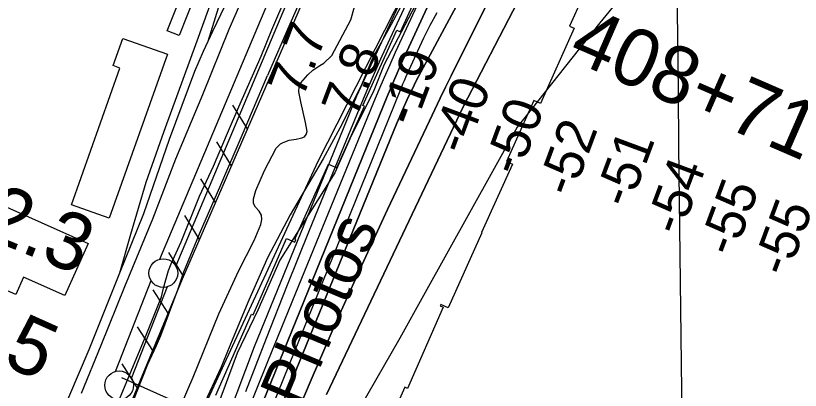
# Model space of a CAD drawing. Extents: x 3683613 to 3738215, y 469626 to 495384.
# Drawn here: x 3702435 to 3703802, y 485307 to 485960 of the extents above; entities that cross this region are included whole.
import ezdxf

# ---------------------------------------------------------------- set-up
doc = ezdxf.new("R2010")
doc.units = 0
for name, color, linetype in [('V-BLDG-OTLN', 7, 'Continuous'), ('V-FLOD-BASE', 7, 'Continuous'), ('V-GRID-MAJR', 7, 'Continuous'), ('V-LEVE-TOET', 7, 'Continuous'), ('V-RAIL-TRAK', 7, 'Continuous'), ('V-RIVR-EDGE', 7, 'Continuous'), ('V-RIVR-IDEN', 7, 'Continuous'), ('V-RIVR-RANG', 7, 'Continuous'), ('V-RRAP-FSHR', 7, 'Continuous'), ('V-RRAP-RVMT', 7, 'Continuous'), ('V-SITE-VEGE', 7, 'Continuous'), ('V-SURV-IDEN', 7, 'Continuous'), ('V-SURV-LINE', 7, 'Continuous'), ('V-TOPO-DPTH', 7, 'Continuous'), ('V-TOPO-MAJR', 7, 'Continuous'), ('V-TOPO-MINR', 7, 'Continuous'), ('V-TOPO-WATR', 7, 'Continuous')]:
    doc.layers.add(name, color=color, linetype=linetype)

msp = doc.modelspace()

# ---------------------------------------------------------------- linework, layer by layer
at = {"layer": 'V-BLDG-OTLN'}
for points in [[(3702759.481, 486027.224), (3702719.545, 485925.662), (3702698.995, 485933.743), (3702738.116, 486033.233), (3702720.272, 486040.249), (3702706.769, 486005.91000000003), (3702447.275, 486120.549), (3702475.911, 486184.637), (3702766.077, 486059.308), (3702754.381, 486029.229)], [(3702699.196, 485893.119), (3702597.67, 485607.189), (3702531.8680000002, 485630.55700000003), (3702616.5160000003, 485868.944), (3702604.627, 485873.16500000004), (3702621.507, 485920.70300000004)], [(3702561.13, 485562.895), (3702520.77, 485472.273), (3702448.66, 485504.384), (3702434.981, 485473.668), (3702360.844, 485506.688), (3702373.765, 485535.706), (3702243.153, 485593.875), (3702284.142, 485685.913), (3702305.23, 485676.52), (3702309.021, 485685.036), (3702318.565, 485680.784), (3702314.899, 485672.553)]]:
    msp.add_lwpolyline(points, close=True, dxfattribs=at)
at = {"layer": 'V-FLOD-BASE'}
for points in [[(3702880.862, 485935.629), (3702934.257, 486060.455), (3702992.668, 486190.679), (3703042.819, 486305.306), (3703094.531, 486417.7), (3703155.292, 486551), (3703210.745, 486664.992), (3703260.024, 486757.985), (3703305.217, 486844.542), (3703333.595, 486906.23600000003), (3703360.583, 486969.107), (3703378.9560000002, 487012.572)], [(3702453.383, 484915.172), (3702476.302, 484969.479), (3702510.702, 485049.531), (3702542.088, 485123.358), (3702577.366, 485200.608), (3702612.557, 485284.609), (3702663.5810000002, 485405.664), (3702688.62, 485470.125), (3702692.644, 485485.086), (3702696.394, 485499.481), (3702701.248, 485515.576), (3702705.594, 485527.449), (3702723.379, 485565.65400000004), (3702754.967, 485645.669), (3702779.318, 485698.02400000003), (3702803.89, 485755.166), (3702823.54, 485801.272), (3702862.333, 485889.539), (3702880.862, 485935.629)]]:
    msp.add_lwpolyline(points, dxfattribs=at)
at = {"layer": 'V-GRID-MAJR'}
msp.add_spline([(3703712.5700000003, 475224.829), (3703642.089, 481281.841), (3703571.5670000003, 487342.321), (3703501.045, 493402.81200000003), (3703501.005, 493406.26900000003)], degree=3, dxfattribs=at)
at = {"layer": 'V-LEVE-TOET'}
for points in [[(3703403.427, 487003.315), (3703357.36, 486895.281), (3703302.436, 486777.82800000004), (3703194.589, 486568.20300000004), (3703143.002, 486457.021), (3703079.36, 486310.809), (3702990.3850000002, 486122.014), (3702912.472, 485945.255), (3702873.489, 485856.18700000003)], [(3702549.54, 485301.88), (3702583.8910000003, 485385.588), (3702624.755, 485487.666), (3702673.561, 485606.163), (3702714.113, 485710.48600000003), (3702760.751, 485822.766), (3702806.8000000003, 485937.00800000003), (3702844.489, 486023.574), (3702876.166, 486096.84)], [(3702637.6410000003, 485282.94), (3702664.869, 485352.20900000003), (3702680.473, 485385.043), (3702687.842, 485402.58), (3702718.003, 485483.984), (3702727.7430000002, 485513.645), (3702755.295, 485579.54600000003), (3702792.15, 485665.256), (3702829.555, 485752.10000000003), (3702873.489, 485856.18700000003)]]:
    msp.add_lwpolyline(points, dxfattribs=at)
at = {"layer": 'V-RAIL-TRAK'}
for points in [[(3702616.526, 485511.693), (3702635.292, 485579.3), (3702662.4590000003, 485670.03), (3702693.578, 485758.85000000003), (3702750.75, 485916.212), (3702798.163, 486047.063), (3702838.595, 486153.686), (3702865.401, 486228.97500000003)], [(3702770.169, 485915.903), (3702788.407, 485974.232), (3702830.35, 486093.718), (3702878.756, 486224.30100000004)], [(3702317.43, 484801.052), (3702345.469, 484867.767), (3702395.998, 484983.51), (3702455.281, 485124.42100000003), (3702510.571, 485255.091), (3702562.93, 485378.016), (3702616.526, 485511.693), (3702657.849, 485615.478), (3702702.97, 485744.639), (3702746.847, 485863.597), (3702754.375, 485881.14), (3702762.151, 485898.577), (3702770.169, 485915.903), (3702778.429, 485933.114), (3702800.127, 485979.37700000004), (3702839.345, 486075.69800000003), (3702865.491, 486139.637), (3702891.755, 486194.76900000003)]]:
    msp.add_lwpolyline(points, dxfattribs=at)
at = {"layer": 'V-RIVR-EDGE'}
msp.add_lwpolyline([(3703546.4687173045, 486841.7522781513), (3703509.604086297, 486742.7895394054), (3703463.1521010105, 486651.05442702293), (3703433.024620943, 486606.10442617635), (3703409.521475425, 486569.5426181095), (3703390.199808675, 486524.5658975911), (3703372.0431616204, 486465.1784571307), (3703347.8521119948, 486393.1990787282), (3703309.2340137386, 486313.4511280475), (3703276.02327542, 486235.4907864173), (3703266.9531162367, 486209.09884247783), (3703228.3661909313, 486141.95767400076), (3703183.1222737, 486053.2212075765), (3703137.343348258, 485990.90043590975), (3703077.024557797, 485875.18654684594), (3703058.902052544, 485829.60653451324), (3703017.274917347, 485746.86439115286), (3702990.710779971, 485686.2970867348), (3702894.882384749, 485534.0510781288), (3702856.845311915, 485446.49744451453), (3702820.6403809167, 485371.5461398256), (3702784.9808491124, 485274.3814011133)], dxfattribs=at)
at = {"layer": 'V-RIVR-RANG'}
msp.add_line((3702619.1923000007, 485329.2175999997), (3703239.9929000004, 485051.7168999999), dxfattribs=at)
at = {"layer": 'V-RRAP-FSHR'}
for p, q in [((3702838.5810000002, 485762.651), (3702813.011, 485804.25200000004)), ((3702810.754, 485698.42), (3702785.184, 485740.021)), ((3702782.927, 485634.189), (3702757.3570000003, 485675.79000000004)), ((3702755.1, 485569.958), (3702729.5300000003, 485611.559)), ((3702727.273, 485505.726), (3702701.703, 485547.327)), ((3702700.395, 485441.093), (3702674.164, 485482.28)), ((3702673.596, 485376.42600000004), (3702647.366, 485417.613)), ((3702646.798, 485311.75800000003), (3702620.568, 485352.946))]:
    msp.add_line(p, q, dxfattribs=at)
for points in [[(3704536.622509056, 488644.96531449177), (3704333.727148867, 488313.5927701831), (3704136.2651326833, 488003.6709778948), (3703813.559724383, 487473.6772494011), (3703696.962988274, 487229.67852917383), (3703210.059179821, 486196.4973442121), (3702961.474987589, 485706.16313575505), (3702721.7094833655, 485188.1911672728), (3702457.5584431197, 484459.90598259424), (3702243.3990829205, 483934.4813421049), (3702035.9489707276, 483379.0248295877), (3701912.270250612, 482939.0263651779), (3701849.120170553, 482549.3083488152), (3701843.162538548, 482335.4131806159), (3701837.204906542, 482130.1912924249), (3701792.517546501, 481878.72146819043), (3701694.5924264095, 481579.9162199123), (3701501.3472422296, 480450.97055486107)], [(3703820.412, 487961.136), (3703567.316, 487378.27), (3703342.046, 486881.056), (3703066.453, 486288.634), (3702725.1180000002, 485500.753)], [(3702855.15, 485800.896), (3702725.1180000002, 485500.753), (3702529.241, 485028.081)]]:
    msp.add_lwpolyline(points, dxfattribs=at)
msp.add_spline([(3702725.1180000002, 485500.753), (3702409.615, 484739.411), (3702324.4560000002, 484538.518), (3702245.251, 484365.523), (3702154.146, 484208.173), (3701992.258, 483953.08400000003), (3701900.715, 483745.868), (3701852.687, 483518.297), (3701847.591, 483447.52400000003), (3701827.131, 483370.081), (3701808.207, 483296.082)], degree=3, dxfattribs=at)
at = {"layer": 'V-RRAP-RVMT'}
for p, q in [((3703105.381000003, 485932.18500000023), (3703158.311000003, 486050.2040000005)), ((3703446.6050000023, 486046.13300000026), (3703399.7570000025, 485941.9630000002)), ((3703407.6700000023, 485938.39100000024), (3703348.797000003, 485807.09700000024)), ((3703399.757000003, 485941.9630000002), (3703407.6700000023, 485938.39100000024)), ((3703039.7960000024, 485803.85800000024), (3703098.6740000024, 485935.1640000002)), ((3703098.6740000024, 485935.1640000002), (3703105.381000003, 485932.18500000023)), ((3702994.5000000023, 485694.83500000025), (3703042.7910000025, 485802.53600000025)), ((3703042.7910000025, 485802.53600000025), (3703039.7960000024, 485803.858)), ((3703337.5320000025, 485812.1970000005), (3703289.9210000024, 485705.84700000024)), ((3703348.797000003, 485807.09700000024), (3703337.5320000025, 485812.1970000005)), ((3703289.921000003, 485705.84700000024), (3703300.157000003, 485701.28800000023)), ((3702920.905000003, 485570.64400000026), (3702979.604000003, 485701.54900000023)), ((3702979.604000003, 485701.54900000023), (3702994.5000000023, 485694.83500000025)), ((3703300.157000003, 485701.28800000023), (3703246.566000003, 485581.83600000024)), ((3703246.9370000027, 485581.6750000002), (3703188.238000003, 485450.77000000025)), ((3703246.5660000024, 485581.83600000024), (3703246.9370000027, 485581.6750000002)), ((3702848.571000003, 485438.6750000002), (3702906.876000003, 485571.49700000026)), ((3702906.8760000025, 485571.49700000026), (3702921.1160000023, 485565.2080000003)), ((3702923.075132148, 485569.67089745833), (3702920.905000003, 485570.6440000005)), ((3702921.1160000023, 485565.2080000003), (3702923.075132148, 485569.67089745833)), ((3703179.3210000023, 485451.8920000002), (3703117.1190000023, 485310.21500000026)), ((3703175.6605101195, 485456.4098350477), (3703174.598000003, 485454.00000000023)), ((3703174.598000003, 485454.00000000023), (3703179.3210000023, 485451.8920000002)), ((3703188.238000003, 485450.77000000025), (3703175.6605101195, 485456.4098350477)), ((3702783.8170000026, 485298.3290000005), (3702845.9270000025, 485439.81200000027)), ((3702845.9270000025, 485439.81200000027), (3702848.571000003, 485438.6750000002)), ((3703112.5110000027, 485312.25200000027), (3703059.4440000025, 485191.51100000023)), ((3703117.1190000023, 485310.21500000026), (3703112.5110000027, 485312.25200000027))]:
    msp.add_line(p, q, dxfattribs=at)
at = {"layer": 'V-SITE-VEGE'}
for points in [[(3703122.474, 486008.018), (3703089.059, 485944.862), (3703056.684, 485886.299), (3703042.856, 485853.713), (3703037.5700000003, 485841.026), (3703026.116, 485817.208), (3702999.762, 485763.92100000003), (3702970.691, 485710.716), (3702913.218, 485612.60000000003), (3702873.792, 485537.598), (3702840.8910000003, 485464.315), (3702812.991, 485397.286), (3702792.163, 485345.836), (3702761.535, 485279.458)], [(3702712.9220000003, 485256.94), (3702744.123, 485329.614), (3702788.892, 485440.007), (3702823.595, 485515.615), (3702850.539, 485568.204), (3702861.903, 485596.02), (3702863.427, 485604.478), (3702863.253, 485612.185), (3702858.954, 485619.08400000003), (3702852.646, 485626.51), (3702849.367, 485632.576), (3702849.048, 485640.566), (3702853.285, 485655.08400000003), (3702868.338, 485690.267), (3702888.8880000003, 485729), (3702896.14, 485736.588), (3702901.082, 485738.982), (3702911.264, 485743.357), (3702923.224, 485744.911), (3702933.315, 485746.996), (3702937.98, 485749.102), (3702940.895, 485752.878), (3702942.349, 485758.053), (3702939.846, 485773.99100000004), (3702931.466, 485809.925), (3702928.3510000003, 485827.706), (3702928.8540000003, 485837), (3702931.715, 485843.06200000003), (3702943.819, 485857.18700000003), (3702952.349, 485865.233), (3702964.586, 485873.505), (3702971.916, 485877.67100000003), (3702985.463, 485891.114), (3703018.4790000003, 485952.978), (3703024.813, 485975.969)]]:
    msp.add_lwpolyline(points, dxfattribs=at)
at = {"layer": 'V-SURV-LINE'}
for points in [[(3702685.9945619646, 485535.43237903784), (3702888.2194875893, 486015.6690950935)], [(3702915.872543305, 486004.0368709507), (3702713.6475562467, 485523.8000090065)], [(3702608.5043881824, 485339.69608618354), (3702670.794737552, 485498.0960811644)], [(3702698.7075611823, 485487.10178505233), (3702636.4170791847, 485328.70145280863)]]:
    msp.add_lwpolyline(points, dxfattribs=at)
for centre in [(3702692.06366, 485511.19525), (3702615.148, 485315.60253)]:
    msp.add_circle(centre, 25, dxfattribs=at)
at = {"layer": 'V-TOPO-DPTH'}
for points in [[(3702741.8258735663, 484896.795539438), (3703098.913469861, 485772.78489513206), (3703103.2155948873, 485783.1278960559), (3703107.6149540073, 485793.42854981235), (3703112.1601642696, 485803.66568281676), (3703116.802608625, 485813.8604686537), (3703121.6029937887, 485823.9810934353), (3703126.5166118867, 485834.0452413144), (3703131.6000793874, 485844.0246738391), (3703136.796779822, 485853.9476294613), (3703263.838476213, 486091.6076092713), (3703317.690751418, 486193.54020376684), (3703370.877882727, 486295.8146009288), (3703423.0672981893, 486398.60170209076), (3703474.5915697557, 486501.73060591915), (3703562.9106175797, 486680.6789227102), (3703569.804245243, 486694.5760998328), (3703576.7350012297, 486708.454642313), (3703583.721449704, 486722.30523282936), (3703590.7450265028, 486736.13718870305), (3703674.456579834, 486900.178452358)], [(3703674.456579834, 486900.178452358), (3703590.7450265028, 486736.13718870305), (3703583.721449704, 486722.30523282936), (3703576.7350012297, 486708.454642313), (3703569.804245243, 486694.5760998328), (3703562.9106175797, 486680.6789227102), (3703474.5915697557, 486501.73060591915), (3703423.0672981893, 486398.60170209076), (3703370.877882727, 486295.8146009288), (3703317.690751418, 486193.54020376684), (3703263.838476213, 486091.6076092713), (3703136.796779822, 485853.9476294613), (3703131.6000793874, 485844.0246738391), (3703126.5166118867, 485834.0452413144), (3703121.6029937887, 485823.9810934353), (3703116.802608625, 485813.8604686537), (3703112.1601642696, 485803.66568281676), (3703107.6149540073, 485793.42854981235), (3703103.2155948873, 485783.1278960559), (3703098.913469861, 485772.78489513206), (3702741.8258735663, 484896.795539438)], [(3703789.654945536, 486845.3139429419), (3703775.0718282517, 486825.61633757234), (3703760.829842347, 486805.6815138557), (3703747.099553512, 486785.39086261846), (3703733.710396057, 486764.86299303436), (3703684.9580764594, 486687.9975622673), (3703677.640040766, 486676.20766187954), (3703670.4769103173, 486664.3264115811), (3703663.5461377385, 486652.30813641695), (3703656.770270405, 486640.1985113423), (3703579.838649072, 486499.51583523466), (3703535.016440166, 486416.8352629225), (3703490.598432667, 486333.9400013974), (3703446.7867272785, 486250.72270605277), (3703403.379223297, 486167.2907214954), (3703214.56, 485801.11), (3702976.2111661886, 485299.3355486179)], [(3702976.2111661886, 485299.3355486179), (3703214.56, 485801.11), (3703403.379223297, 486167.2907214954), (3703446.7867272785, 486250.72270605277), (3703490.598432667, 486333.9400013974), (3703535.016440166, 486416.8352629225), (3703579.838649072, 486499.51583523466), (3703656.770270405, 486640.1985113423), (3703663.5461377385, 486652.30813641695), (3703670.4769103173, 486664.3264115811), (3703677.640040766, 486676.20766187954), (3703684.9580764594, 486687.9975622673), (3703733.710396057, 486764.86299303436), (3703747.099553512, 486785.39086261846), (3703760.829842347, 486805.6815138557), (3703775.0718282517, 486825.61633757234), (3703789.654945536, 486845.3139429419)], [(3702909.344602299, 485230.6741217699), (3702951.1064637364, 485329.31681074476), (3702993.774799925, 485427.5582968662), (3703037.802848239, 485525.1979787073), (3703082.737371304, 485622.43645769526), (3703155.511021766, 485777.09042387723), (3703164.8067264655, 485796.6679909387), (3703174.192884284, 485816.2017063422), (3703183.7147217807, 485835.6696442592), (3703193.327012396, 485855.0937305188), (3703237.243500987, 485943.06697404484), (3703268.6757680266, 486006.5449214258), (3703299.8332412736, 486070.1563649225), (3703330.578523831, 486133.9680525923), (3703361.049012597, 486197.91323637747), (3703594.3218459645, 486691.56403839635), (3703596.001917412, 486695.08631610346), (3703597.6989280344, 486698.600337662), (3703599.42134742, 486702.1019749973), (3703601.160705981, 486705.59535618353), (3703624.2720351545, 486751.59455192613), (3703637.8259437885, 486777.9477843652), (3703651.7078208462, 486804.12309214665), (3703666.0816505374, 486830.03151294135)], [(3702909.344602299, 485230.6741217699), (3702951.1064637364, 485329.31681074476), (3702993.774799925, 485427.5582968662), (3703037.802848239, 485525.1979787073), (3703082.737371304, 485622.43645769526), (3703155.511021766, 485777.09042387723), (3703164.8067264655, 485796.6679909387), (3703174.192884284, 485816.2017063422), (3703183.7147217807, 485835.6696442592), (3703193.327012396, 485855.0937305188), (3703237.243500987, 485943.06697404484), (3703268.6757680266, 486006.5449214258), (3703299.8332412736, 486070.1563649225), (3703330.578523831, 486133.9680525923), (3703361.049012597, 486197.91323637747), (3703594.3218459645, 486691.56403839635), (3703596.001917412, 486695.08631610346), (3703597.6989280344, 486698.600337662), (3703599.42134742, 486702.1019749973), (3703601.160705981, 486705.59535618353), (3703624.2720351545, 486751.59455192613), (3703637.8259437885, 486777.9477843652), (3703651.7078208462, 486804.12309214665), (3703666.0816505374, 486830.03151294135)], [(3703218.827781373, 486204.99033657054), (3703086.5630252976, 485919.9771345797), (3703072.7393870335, 485889.6737412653), (3703059.18061605, 485859.2543506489), (3703046.0191459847, 485828.6609640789), (3703033.1225432, 485797.95158020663), (3702982.4277327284, 485675.00041268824), (3702944.743681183, 485582.5849295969), (3702907.541199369, 485489.9781622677), (3702871.061072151, 485397.0844685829), (3702835.0625146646, 485303.99949066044)], [(3703158.3724859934, 485990.04650383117), (3703105.3737269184, 485873.7081294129), (3703099.289158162, 485860.1268121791), (3703093.318798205, 485846.49632054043), (3703087.5197514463, 485832.79206729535), (3703081.834913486, 485819.0386396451), (3702792.824520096, 485107.2259177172)], [(3702792.824520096, 485107.2259177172), (3703081.834913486, 485819.0386396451), (3703087.5197514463, 485832.79206729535), (3703093.318798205, 485846.49632054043), (3703099.289158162, 485860.1268121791), (3703105.3737269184, 485873.7081294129), (3703158.3724859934, 485990.04650383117)]]:
    msp.add_lwpolyline(points, dxfattribs=at)
at = {"layer": 'V-TOPO-MAJR'}
msp.add_lwpolyline([(3704328.68, 486354.88), (3703639.2134762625, 486103.19892512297), (3703626.7131318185, 486091.14161585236), (3703613.0537399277, 486081.0308796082), (3703597.6557768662, 486073.8400029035), (3703498.8840443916, 486004.8390815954), (3703483.3011075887, 485985.89482974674), (3703467.8668574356, 485966.8292450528), (3703452.531731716, 485947.68277179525), (3703308.21, 485766.04000000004), (3703145.4343379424, 485472.253643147), (3703103.8877001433, 485397.996499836), (3703061.932520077, 485323.97315630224), (3703019.364526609, 485250.30051243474)], dxfattribs=at)
at = {"layer": 'V-TOPO-MINR'}
for points in [[(3702207.659823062, 483631.3650490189), (3702343.3225828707, 484037.45180694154), (3702416.9910688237, 484250.0809470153), (3702636.4756065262, 484814.1874200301), (3702726.493526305, 485053.18086371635), (3702851.146500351, 485382.99679920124), (3703029.2738377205, 485820.5106644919), (3703231.192550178, 486258.3013740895), (3703394.3823596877, 486548.11492281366), (3703478.176453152, 486708.5137754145), (3703526.809488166, 486823.29374888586), (3703790.032087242, 487309.3870038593)], [(3703674.456579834, 486900.178452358), (3703590.7450265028, 486736.13718870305), (3703583.721449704, 486722.30523282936), (3703576.7350012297, 486708.454642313), (3703569.804245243, 486694.5760998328), (3703562.9106175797, 486680.6789227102), (3703474.5915697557, 486501.73060591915), (3703423.0672981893, 486398.60170209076), (3703370.877882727, 486295.8146009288), (3703317.690751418, 486193.54020376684), (3703263.838476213, 486091.6076092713), (3703136.796779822, 485853.9476294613), (3703131.6000793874, 485844.0246738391), (3703126.5166118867, 485834.0452413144), (3703121.6029937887, 485823.9810934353), (3703116.802608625, 485813.8604686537), (3703112.1601642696, 485803.66568281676), (3703107.6149540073, 485793.42854981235), (3703103.2155948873, 485783.1278960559), (3703098.913469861, 485772.78489513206), (3702741.8258735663, 484896.795539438)], [(3703789.654945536, 486845.3139429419), (3703775.0718282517, 486825.61633757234), (3703760.829842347, 486805.6815138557), (3703747.099553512, 486785.39086261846), (3703733.710396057, 486764.86299303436), (3703684.9580764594, 486687.9975622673), (3703677.640040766, 486676.20766187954), (3703670.4769103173, 486664.3264115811), (3703663.5461377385, 486652.30813641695), (3703656.770270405, 486640.1985113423), (3703579.838649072, 486499.51583523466), (3703535.016440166, 486416.8352629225), (3703490.598432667, 486333.9400013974), (3703446.7867272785, 486250.72270605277), (3703403.379223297, 486167.2907214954), (3703214.56, 485801.11), (3702976.2111661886, 485299.3355486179)], [(3703666.0816505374, 486830.03151294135), (3703651.7078208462, 486804.12309214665), (3703637.8259437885, 486777.9477843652), (3703624.2720351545, 486751.59455192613), (3703601.160705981, 486705.59535618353), (3703599.42134742, 486702.1019749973), (3703597.6989280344, 486698.600337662), (3703596.001917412, 486695.08631610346), (3703594.3218459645, 486691.56403839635), (3703361.049012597, 486197.91323637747), (3703330.578523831, 486133.9680525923), (3703299.8332412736, 486070.1563649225), (3703268.6757680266, 486006.5449214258), (3703237.243500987, 485943.06697404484), (3703193.327012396, 485855.0937305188), (3703183.7147217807, 485835.6696442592), (3703174.192884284, 485816.2017063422), (3703164.8067264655, 485796.6679909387), (3703155.511021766, 485777.09042387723), (3703082.737371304, 485622.43645769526), (3703037.802848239, 485525.1979787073), (3702993.774799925, 485427.5582968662), (3702951.1064637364, 485329.31681074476), (3702909.344602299, 485230.6741217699)], [(3703186.8253667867, 486093.3428777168), (3703096.2005216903, 485896.14738659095), (3703086.397675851, 485874.45294843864), (3703076.7806587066, 485852.67785212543), (3703067.442384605, 485830.78176857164), (3703058.289939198, 485808.8050268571), (3702915.847207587, 485460.525893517), (3702873.6831824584, 485356.4041879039), (3702832.001954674, 485252.09150444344)], [(3703158.3724859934, 485990.04650383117), (3703105.3737269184, 485873.7081294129), (3703099.289158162, 485860.1268121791), (3703093.318798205, 485846.49632054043), (3703087.5197514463, 485832.79206729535), (3703081.834913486, 485819.0386396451), (3702792.824520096, 485107.2259177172)], [(3703168.2708575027, 485965.1717132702), (3703156.517101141, 485943.1534410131), (3703145.4318707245, 485920.7911341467), (3703134.7923242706, 485898.19947087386), (3703114.118725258, 485852.5290363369), (3703111.4833014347, 485846.6110658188), (3703108.8963955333, 485840.6723128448), (3703106.382266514, 485834.7023861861), (3703103.916655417, 485828.7116770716), (3702803.652051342, 485086.2976234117)]]:
    msp.add_lwpolyline(points, dxfattribs=at)
at = {"layer": 'V-TOPO-WATR'}
msp.add_lwpolyline([(3703218.827781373, 486204.99033657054), (3703086.5630252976, 485919.9771345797), (3703072.7393870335, 485889.6737412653), (3703059.18061605, 485859.2543506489), (3703046.0191459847, 485828.6609640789), (3703033.1225432, 485797.95158020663), (3702982.4277327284, 485675.00041268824), (3702944.743681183, 485582.5849295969), (3702907.541199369, 485489.9781622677), (3702871.061072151, 485397.0844685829), (3702835.0625146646, 485303.99949066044)], dxfattribs=at)

# ---------------------------------------------------------------- texts
at = {"layer": 'V-RIVR-IDEN'}
msp.add_text('Aerial Photos', height=83, rotation=67.20340062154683, dxfattribs=at).set_placement((3702812.7574214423, 484982.5951896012))
at = {"layer": 'V-RIVR-RANG'}
for s, height, rotation, p in [('7.7', 66.99999999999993, 69.32832571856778, (3702934.786178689, 485814.52584252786)), ('7.8', 66.99999999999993, 69.32832571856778, (3703028.435178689, 485779.4568425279)), ('-19', 66.99999999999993, 69.32832571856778, (3703129.53357292, 485764.1316065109)), ('-40', 66.99999999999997, 69.61227777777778, (3703218.3944917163, 485715.25991580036)), ('-50', 66.99999999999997, 69.61227777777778, (3703311.3083462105, 485678.21387181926)), ('-52', 66.99999999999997, 69.61227777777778, (3703404.3140938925, 485641.4140833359)), ('-51', 66.99999999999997, 69.61227777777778, (3703503.7523647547, 485621.92217968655)), ('-54', 66.99999999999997, 69.61227777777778, (3703592.6239189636, 485573.9958938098)), ('-55', 66.99999999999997, 69.61227777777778, (3703685.629666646, 485537.1961053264)), ('-55', 66.99999999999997, 69.61227777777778, (3703779.278666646, 485502.12810532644))]:
    msp.add_text(s, height=height, rotation=rotation, dxfattribs=at).set_placement(p)
at = {"layer": 'V-SURV-IDEN'}
for s, height, rotation, p in [('408+71.2', 100.00000000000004, 336.49861111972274, (3703394.2789396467, 485885.8160830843)), ('414+32.3', 100.00000000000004, 337.86777778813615, (3702024.038033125, 485718.70077850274)), ('416+42.5', 99.99999999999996, 335.7752777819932, (3701965.59450084, 485552.3897329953))]:
    msp.add_text(s, height=height, rotation=rotation, dxfattribs=at).set_placement(p)

doc.saveas('drawing.dxf')
